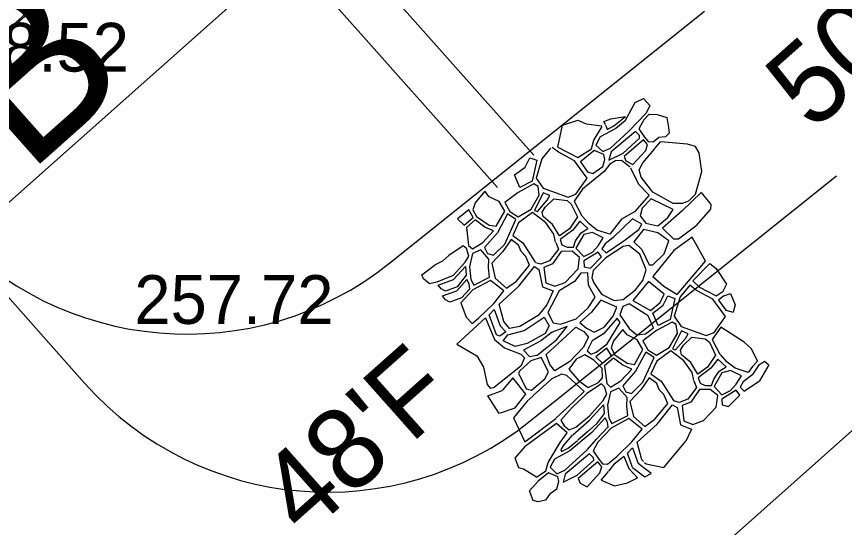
# Model space of a CAD drawing. Extents: x 49683 to 58852, y 49525 to 54803.
# Drawn here: x 55400.3 to 55451.3, y 53100.7 to 53132.1 of the extents above; entities that cross this region are included whole.
import ezdxf

# ---------------------------------------------------------------- set-up
doc = ezdxf.new("R2010")
doc.units = 0
for name, color, linetype in [('Level 11', 7, 'Continuous'), ('Level 13', 7, 'Continuous'), ('Level 15', 7, 'Continuous'), ('Level 18', 7, 'Continuous'), ('Level 25', 7, 'Continuous'), ('Level 32', 7, 'Continuous'), ('Level 33', 7, 'Continuous'), ('Level 48', 7, 'Continuous')]:
    doc.layers.add(name, color=color, linetype=linetype)

msp = doc.modelspace()

# ---------------------------------------------------------------- linework, layer by layer
at = {"layer": 'Level 11'}
msp.add_line((55223.521, 52979.087), (55416.975, 53146.156), dxfattribs=at)
at = {"layer": 'Level 13'}
msp.add_line((55456.917, 53171.479), (55307.435, 53038.607), dxfattribs=at)
at = {"layer": 'Level 15'}
for p, q in [((55413.981, 53144.019), (55432.128, 53123.603)), ((55411.739, 53142.026), (55429.886, 53121.61)), ((55388.385, 53121.267), (55404.292, 53135.407))]:
    msp.add_line(p, q, dxfattribs=at)
for points in [[(55437.74, 53125.732), (55438.374, 53126.848), (55438.882, 53127.095), (55439.265, 53126.671), (55439.046, 53126.197), (55437.984, 53125.083)], [(55439.23, 53126.139), (55438.895, 53125.786), (55438.593, 53125.238), (55438.949, 53124.725), (55439.161, 53124.445), (55439.474, 53124.423), (55439.811, 53124.696)], [(55439.23, 53126.139), (55439.716, 53126.117), (55440.313, 53125.931), (55440.412, 53125.314), (55440.453, 53124.966), (55440.243, 53124.733), (55439.811, 53124.696)], [(55433.608, 53124.097), (55433.883, 53125.456), (55434.845, 53125.765), (55435.339, 53125.538), (55436.314, 53125.412)], [(55437.74, 53125.732), (55437.166, 53125.246), (55436.21, 53124.731), (55435.952, 53124.228), (55436.368, 53123.837), (55436.846, 53124.045), (55437.984, 53125.083)], [(55436.54, 53125.476), (55436.491, 53125.573), (55436.434, 53125.691), (55436.862, 53125.848), (55437.766, 53125.981)], [(55436.54, 53125.447), (55436.602, 53125.319), (55436.651, 53125.197), (55437.056, 53125.406), (55437.766, 53125.981)], [(55437.726, 53125.956), (55437.657, 53125.896)], [(55433.608, 53124.097), (55434.836, 53123.455), (55435.682, 53124.007), (55435.817, 53124.534), (55436.333, 53125.371)], [(55433.152, 53124.033), (55432.618, 53123.391), (55432.262, 53122.202), (55432.69, 53121.578), (55434.233, 53121.016), (55434.711, 53121.201), (55435.41, 53122.194), (55434.64, 53123.259), (55433.636, 53123.797), (55433.264, 53124.08)], [(55439.566, 53123.988), (55439.922, 53124.434)], [(55441.47, 53120.717), (55441.674, 53120.792), (55442.086, 53121.211), (55442.475, 53122.594), (55442.315, 53123.749), (55442.074, 53124.147), (55441.597, 53124.291), (55439.922, 53124.434)], [(55441.47, 53120.717), (55441.291, 53120.631), (55440.703, 53120.631), (55439.444, 53121.322), (55438.731, 53122.245), (55438.616, 53122.696), (55438.848, 53123.137), (55439.55, 53123.972)], [(55438.059, 53122.862), (55437.519, 53123.274), (55437.164, 53123.262), (55436.808, 53123.053), (55436.465, 53122.612), (55435.116, 53121.507), (55434.6, 53120.772), (55435.077, 53119.876)], [(55438.085, 53122.836), (55438.573, 53121.815), (55439.224, 53121.143), (55438.32, 53120.114), (55437.532, 53119.661), (55436.806, 53118.747), (55436.009, 53118.998), (55435.527, 53119.376), (55435.103, 53119.85)], [(55441.268, 53120.177), (55442.435, 53121.311), (55443.025, 53120.566), (55443, 53120.274), (55442.106, 53119.265)], [(55433.46, 53118.253), (55433.36, 53118.749), (55432.859, 53119.446), (55432.051, 53120.083), (55431.18, 53119.432), (55430.824, 53118.66), (55431.449, 53118.207), (55432.211, 53117.017)], [(55441.268, 53120.177), (55440.04, 53119.108), (55440.732, 53118.458), (55441.026, 53118.458), (55442.106, 53119.265)], [(55427.156, 53116.201), (55427.893, 53117.016), (55428.117, 53117.396), (55427.972, 53117.854), (55427.771, 53118.032), (55426.888, 53117.439), (55426.525, 53117.094)], [(55433.475, 53118.227), (55433.637, 53117.821), (55433.099, 53117.093), (55432.561, 53116.892), (55432.238, 53116.989)], [(55427.156, 53116.201), (55426.141, 53115.779), (55425.708, 53115.695), (55425.325, 53115.985), (55425.224, 53116.234), (55426.079, 53116.868), (55426.525, 53117.094)], [(55427.169, 53115.944), (55427.915, 53116.748), (55427.948, 53116.222), (55427.402, 53115.507)], [(55441.926, 53115.874), (55442.969, 53116.936), (55443.348, 53116.635), (55443.999, 53115.674), (55443.765, 53115.207)], [(55427.402, 53115.507), (55426.682, 53115.235), (55426.416, 53115.382), (55426.235, 53115.614), (55427.169, 53115.944)], [(55427.661, 53114.832), (55428.181, 53115.385), (55428.148, 53115.686), (55428.003, 53115.943), (55427.381, 53115.252)], [(55428.319, 53113.235), (55428.727, 53113.564), (55429.655, 53114.47), (55430.282, 53115.253), (55429.456, 53115.9), (55428.371, 53115.307), (55427.624, 53114.518)], [(55441.926, 53115.874), (55442.319, 53115.481), (55443.348, 53114.944), (55443.785, 53115.229)], [(55427.661, 53114.832), (55426.951, 53114.564), (55426.685, 53114.71), (55426.504, 53114.943), (55427.381, 53115.252)], [(55443.832, 53114.956), (55443.507, 53114.686), (55443.947, 53114.074), (55444.392, 53113.938)], [(55443.832, 53114.956), (55444.234, 53115.087), (55444.515, 53114.387), (55444.392, 53113.938)], [(55427.624, 53114.518), (55427.959, 53113.64), (55428.319, 53113.235)], [(55429.156, 53113.599), (55427.385, 53111.979), (55428.605, 53111.249), (55429.02, 53110.557), (55429.261, 53109.497), (55429.437, 53109.257), (55429.713, 53109.328)], [(55429.156, 53113.599), (55429.7, 53112.262), (55430.321, 53111.746), (55431.332, 53111.347), (55431.543, 53111.137), (55431.321, 53110.62), (55429.713, 53109.328)], [(55443.646, 53113.022), (55443.112, 53112.26), (55443.588, 53111.365)], [(55445.601, 53110.593), (55445.91, 53110.928), (55445.537, 53111.677), (55445.089, 53112.094), (55443.646, 53113.022)], [(55441.971, 53109.742), (55441.872, 53110.237), (55441.37, 53110.935), (55440.563, 53111.571), (55439.692, 53110.921), (55439.336, 53110.148), (55439.96, 53109.696), (55440.723, 53108.506)], [(55445.601, 53110.593), (55445.318, 53110.236), (55444.52, 53110.487), (55444.038, 53110.864), (55443.615, 53111.339)], [(55445.61, 53110.104), (55446.022, 53110.723), (55446.323, 53110.934), (55446.592, 53110.702), (55446.028, 53109.716)], [(55430.96, 53108.04), (55431.63, 53108.895), (55430.834, 53109.902), (55430.185, 53109.12)], [(55433.489, 53107.408), (55434.18, 53108.044), (55435.221, 53109.061), (55434.149, 53110.043), (55433.836, 53110.132), (55433.233, 53109.841), (55432.094, 53108.802)], [(55445.61, 53110.104), (55445.023, 53109.648), (55444.834, 53109.333), (55445.086, 53109.081), (55446.028, 53109.716)], [(55441.986, 53109.715), (55442.149, 53109.309), (55441.61, 53108.581), (55441.073, 53108.38), (55440.749, 53108.477)], [(55430.96, 53108.04), (55429.992, 53107.704), (55429.299, 53108.785), (55430.185, 53109.12)], [(55432.077, 53108.785), (55431.706, 53108.466), (55430.871, 53107.436), (55431.58, 53105.966), (55433.471, 53107.39)], [(55434.519, 53106.395), (55435.554, 53107.297), (55436.426, 53108.236), (55436.459, 53107.711), (55435.956, 53107.051), (55435.43, 53106.57), (55434.84, 53106.056)], [(55438.871, 53104.742), (55438.782, 53104.847), (55438.498, 53105.932), (55439.712, 53107.04), (55440.672, 53108.232), (55440.946, 53108.064), (55441.166, 53107), (55441.83, 53106.737), (55441.495, 53106.005)], [(55435.431, 53105.484), (55435.977, 53106.113), (55436.693, 53106.873), (55436.66, 53107.175), (55436.515, 53107.432), (55435.698, 53106.526), (55434.975, 53105.939)], [(55432.29, 53103.792), (55432.865, 53104.167), (55433, 53104.694), (55433.749, 53105.908), (55434.178, 53106.508), (55433.517, 53107.096), (55431.622, 53105.682)], [(55434.494, 53106.37), (55433.981, 53105.773), (55433.785, 53105.479), (55433.834, 53105.356), (55434.238, 53105.565), (55434.821, 53106.038)], [(55434.95, 53105.914), (55434.348, 53105.406), (55433.392, 53104.89), (55433.134, 53104.388), (55433.55, 53103.996), (55434.028, 53104.205), (55435.405, 53105.459)], [(55438.934, 53104.683), (55439.043, 53104.598), (55440.141, 53104.369), (55441.495, 53106.005)], [(55432.29, 53103.792), (55431.498, 53104.285), (55431.195, 53104.358), (55430.973, 53104.954), (55431.622, 53105.682)], [(55438.205, 53104.375), (55437.886, 53105.257), (55438.192, 53105.584), (55438.556, 53104.633)], [(55435.412, 53103.19), (55436.197, 53104.048), (55436.308, 53104.428), (55436.063, 53104.722), (55434.861, 53103.691), (55434.983, 53103.422), (55435.412, 53103.19)], [(55436.748, 53104.147), (55437.138, 53104.635), (55437.675, 53105.067), (55437.977, 53104.326)], [(55437.089, 53103.246), (55437.896, 53103.435), (55438.518, 53103.736), (55437.977, 53104.326)], [(55438.205, 53104.375), (55438.953, 53103.807), (55439.356, 53104.002), (55438.556, 53104.633)], [(55433.133, 53102.782), (55433.549, 53103.065), (55433.672, 53103.506), (55433.612, 53103.812), (55433.024, 53104.057), (55432.401, 53103.542)], [(55436.282, 53103.596), (55436.733, 53104.132)], [(55433.133, 53102.782), (55432.834, 53102.376), (55432.389, 53102.27), (55432.085, 53102.342), (55431.863, 53102.939), (55432.401, 53103.542)], [(55436.282, 53103.596), (55437.089, 53103.246)]]:
    msp.add_lwpolyline(points, dxfattribs=at)
for points in [[(55438.379, 53125.064), (55436.883, 53123.813), (55436.747, 53123.31), (55437.618, 53123.74), (55438.636, 53124.66), (55438.623, 53124.819)], [(55438.88, 53124.562), (55437.679, 53123.532), (55437.801, 53123.262), (55438.229, 53123.03), (55439.014, 53123.889), (55439.125, 53124.269)], [(55434.995, 53123.198), (55435.435, 53122.586), (55435.754, 53122.488), (55436.367, 53122.905), (55436.49, 53123.347), (55436.429, 53123.653), (55435.841, 53123.897)], [(55431.871, 53123.452), (55432.3, 53123.293), (55432.016, 53122.006), (55431.269, 53121.625), (55430.939, 53122.397), (55431.589, 53122.876)], [(55432.127, 53121.847), (55431.158, 53121.319), (55430.336, 53120.693), (55430.642, 53120.142), (55431.169, 53119.812), (55431.953, 53120.278), (55432.457, 53121.149), (55432.384, 53121.688)], [(55430.336, 53120.154), (55429.981, 53120.754), (55429.369, 53121.047), (55429.1, 53121.39), (55428.511, 53120.679), (55428.376, 53120.25), (55428.596, 53119.834), (55429.367, 53119.308), (55429.808, 53119.235)], [(55432.702, 53121.296), (55432.161, 53120.193), (55432.345, 53120.132), (55432.946, 53120.831), (55433.118, 53121.125)], [(55434.807, 53119.804), (55434.317, 53119.068), (55433.716, 53118.639), (55433.275, 53119.349), (55432.7, 53119.826), (55432.639, 53120.108), (55432.823, 53120.414), (55433.351, 53120.917), (55434.171, 53120.808), (55434.428, 53120.6)], [(55440.703, 53120.253), (55439.36, 53120.923), (55438.792, 53120.335), (55438.666, 53119.873), (55439.033, 53119.422), (55439.767, 53119.255), (55440.377, 53119.78)], [(55428.12, 53120.234), (55427.427, 53119.696), (55427.839, 53119.306), (55428.387, 53119.765)], [(55428.521, 53119.631), (55427.973, 53119.15), (55428.106, 53118.055), (55428.341, 53117.843), (55428.978, 53118.235), (55429.649, 53118.95), (55429.102, 53119.184)], [(55430.51, 53119.991), (55429.883, 53118.828), (55429.089, 53117.922), (55429.279, 53117.553), (55429.636, 53117.442), (55430.33, 53118.136), (55431.024, 53119.656)], [(55434.949, 53119.553), (55434.518, 53118.997), (55433.741, 53118.408), (55433.856, 53118.083), (55434.171, 53117.936), (55434.559, 53117.947), (55434.696, 53118.336), (55435.033, 53118.819), (55435.453, 53119.092)], [(55438.781, 53119.358), (55438.204, 53119.683), (55436.985, 53118.527), (55436.512, 53118.159), (55436.323, 53117.844), (55436.574, 53117.592), (55437.667, 53118.328), (55438.591, 53119.022)], [(55440.449, 53118.342), (55439.767, 53118.835), (55438.875, 53119.033), (55438.276, 53118.266), (55438.779, 53117.805), (55439.229, 53116.85), (55439.46, 53116.85), (55440.143, 53117.533)], [(55436.397, 53118.526), (55435.736, 53118.851), (55435.2, 53118.714), (55434.717, 53117.874), (55435.199, 53117.37), (55435.734, 53117.633), (55436.081, 53118.022)], [(55441.882, 53118.568), (55440.741, 53117.746), (55439.453, 53116.14), (55440.126, 53115.54), (55440.946, 53115.039), (55442.688, 53117.075)], [(55430.721, 53118.415), (55430.206, 53117.677), (55429.535, 53116.962), (55429.746, 53116.035), (55430.449, 53115.421), (55431.064, 53115.857), (55431.859, 53116.83), (55431.625, 53117.377), (55431.335, 53117.668), (55431.19, 53118.058)], [(55437.981, 53118.056), (55437.635, 53117.982), (55436.563, 53117.288), (55435.786, 53116.51), (55435.691, 53116.059), (55435.816, 53115.744), (55436.298, 53115.052), (55437.064, 53114.664), (55437.631, 53114.728), (55438.388, 53115.317), (55438.84, 53115.894), (55439.04, 53116.556), (55438.663, 53117.521)], [(55428.854, 53117.776), (55428.34, 53117.552), (55428.161, 53116.725), (55428.238, 53115.955), (55428.427, 53115.609), (55429.4, 53116.09), (55429.334, 53116.671), (55429.357, 53117.207)], [(55433.816, 53117.684), (55433.278, 53116.914), (55432.751, 53116.702), (55432.855, 53115.754), (55433.413, 53115.533), (55434.056, 53115.777), (55434.848, 53116.61), (55434.943, 53117.316), (55434.48, 53117.695)], [(55436.081, 53117.644), (55435.199, 53117.097), (55435.219, 53116.741), (55435.607, 53116.647), (55436.301, 53117.34)], [(55432.161, 53116.744), (55432.434, 53116.576), (55432.655, 53115.511), (55433.318, 53115.249), (55432.927, 53114.395), (55432.389, 53113.73), (55431.271, 53113.054), (55430.628, 53112.938), (55430.27, 53113.359), (55429.987, 53114.444), (55431.2, 53115.552)], [(55435.027, 53116.347), (55434.626, 53115.84), (55433.687, 53115.26), (55432.979, 53113.921), (55433.326, 53113.278), (55433.758, 53113.205), (55434.739, 53113.533), (55435.477, 53114.208), (55435.9, 53114.862), (55435.5, 53115.599), (55435.459, 53116.358)], [(55439.183, 53115.821), (55438.214, 53114.656), (55439.316, 53114.045), (55439.904, 53114.535), (55440.15, 53115.05)], [(55443.922, 53113.682), (55443.151, 53114.747), (55442.147, 53115.285), (55441.731, 53115.603), (55441.13, 53114.88), (55440.773, 53113.691), (55441.201, 53113.067), (55442.744, 53112.505), (55443.222, 53112.689)], [(55440.383, 53114.94), (55440.811, 53114.781), (55440.528, 53113.495), (55439.78, 53113.114), (55439.45, 53113.885), (55440.1, 53114.364)], [(55436.258, 53114.672), (55435.667, 53113.934), (55434.96, 53113.311), (55435.36, 53112.954), (55435.845, 53112.701), (55436.456, 53113.018), (55437.005, 53113.693), (55437.227, 53114.252)], [(55439.486, 53112.967), (55439.168, 53113.726), (55438.005, 53114.447), (55437.613, 53114.3), (55437.416, 53113.785), (55437.991, 53112.94), (55438.469, 53112.537), (55439.008, 53112.611)], [(55429.681, 53114.096), (55430.059, 53113.106), (55430.396, 53112.727), (55430.027, 53112.463), (55429.816, 53112.547), (55429.375, 53113.769)], [(55432.758, 53113.636), (55433.063, 53113.099), (55432.83, 53112.635), (55431.713, 53112.022), (55430.985, 53111.821), (55430.227, 53112.178), (55430.522, 53112.537), (55431.524, 53112.823)], [(55437.248, 53113.566), (55436.409, 53112.616), (55435.727, 53112.179), (55435.413, 53111.553), (55435.648, 53111.363), (55435.972, 53111.487), (55436.632, 53111.99), (55437.449, 53113.298)], [(55434.169, 53113.068), (55433.263, 53112.709), (55432.556, 53112.171), (55431.491, 53111.611), (55431.849, 53111.211), (55432.334, 53111.296), (55433.515, 53112.245)], [(55434.707, 53113.016), (55435.202, 53112.753), (55435.496, 53112.395), (55435.158, 53111.763), (55434.335, 53110.897), (55433.428, 53110.327), (55433.102, 53110.717), (55432.892, 53111.328), (55433.863, 53112.235)], [(55438.847, 53111.643), (55438.493, 53112.243), (55437.88, 53112.536), (55437.611, 53112.879), (55437.022, 53112.167), (55436.887, 53111.738), (55437.107, 53111.322), (55437.878, 53110.796), (55438.319, 53110.723)], [(55440.638, 53113.335), (55439.67, 53112.808), (55438.848, 53112.182), (55439.154, 53111.631), (55439.68, 53111.301), (55440.465, 53111.767), (55440.968, 53112.637), (55440.895, 53113.176)], [(55441.213, 53112.785), (55440.673, 53111.681), (55440.857, 53111.62), (55441.458, 53112.319), (55441.63, 53112.614)], [(55443.319, 53111.292), (55442.828, 53110.557), (55442.227, 53110.127), (55441.787, 53110.837), (55441.212, 53111.315), (55441.151, 53111.596), (55441.335, 53111.903), (55441.862, 53112.406), (55442.683, 53112.296), (55442.94, 53112.088)], [(55436.631, 53111.722), (55435.938, 53111.185), (55436.351, 53110.794), (55436.899, 53111.253)], [(55439.022, 53111.479), (55438.395, 53110.316), (55437.601, 53109.41), (55437.79, 53109.042), (55438.148, 53108.931), (55438.841, 53109.624), (55439.536, 53111.144)], [(55432.586, 53111.148), (55431.933, 53110.937), (55431.268, 53110.335), (55431.184, 53110.188), (55431.646, 53109.219), (55431.983, 53109.135), (55432.796, 53109.842), (55433.038, 53110.274)], [(55436.35, 53109.901), (55436.328, 53110.482), (55435.826, 53110.984), (55435.268, 53111.318), (55434.742, 53111.038), (55434.273, 53110.435), (55434.897, 53109.72), (55435.478, 53109.296), (55436.115, 53109.621)], [(55437.033, 53111.119), (55436.485, 53110.638), (55436.618, 53109.543), (55436.852, 53109.331), (55437.489, 53109.723), (55438.16, 53110.439), (55437.613, 53110.673)], [(55443.461, 53111.042), (55443.03, 53110.485), (55442.252, 53109.896), (55442.368, 53109.571), (55442.682, 53109.425), (55443.071, 53109.435), (55443.208, 53109.824), (55443.544, 53110.307), (55443.964, 53110.581)], [(55444.908, 53110.015), (55444.247, 53110.34), (55443.712, 53110.202), (55443.228, 53109.362), (55443.71, 53108.859), (55444.246, 53109.122), (55444.593, 53109.511)], [(55439.232, 53109.904), (55438.718, 53109.166), (55438.047, 53108.45), (55438.258, 53107.523), (55438.961, 53106.909), (55439.576, 53107.346), (55440.37, 53108.319), (55440.136, 53108.866), (55439.846, 53109.156), (55439.701, 53109.547)], [(55436.283, 53109.521), (55435.399, 53108.928), (55434.493, 53108.066), (55433.788, 53107.295), (55434, 53106.948), (55434.302, 53106.692), (55434.715, 53106.86), (55435.554, 53107.565), (55436.404, 53108.504), (55436.628, 53108.884), (55436.483, 53109.342)], [(55437.366, 53109.265), (55436.852, 53109.041), (55436.672, 53108.214), (55436.749, 53107.443), (55436.939, 53107.097), (55437.911, 53107.579), (55437.845, 53108.159), (55437.868, 53108.696)], [(55442.328, 53109.172), (55441.789, 53108.402), (55441.262, 53108.191), (55441.367, 53107.243), (55441.925, 53107.022), (55442.568, 53107.265), (55443.359, 53108.099), (55443.455, 53108.805), (55442.992, 53109.184)], [(55444.592, 53109.133), (55443.71, 53108.586), (55443.731, 53108.229), (55444.119, 53108.135), (55444.813, 53108.829)], [(55438.793, 53106.742), (55437.967, 53107.389), (55436.883, 53106.795), (55436.077, 53105.945), (55435.775, 53105.397), (55436.132, 53104.884), (55436.344, 53104.605), (55436.657, 53104.583), (55437.238, 53105.053), (55438.167, 53105.959)], [(55435.561, 53105.224), (55434.065, 53103.972), (55433.93, 53103.47), (55434.8, 53103.899), (55435.818, 53104.82), (55435.806, 53104.979)]]:
    msp.add_lwpolyline(points, close=True, dxfattribs=at)
at = {"layer": 'Level 18'}
for p, q in [((55423.255, 53116.972), (55442.646, 53132.484)), ((55431.904, 53107.243), (55450.767, 53122.333)), ((55395.814, 53119.303), (55404.462, 53109.573))]:
    msp.add_line(p, q, dxfattribs=at)
for centre in [(55410.762, 53132.59), (55419.41, 53122.86)]:
    msp.add_arc(centre, 20, 221.6334, 308.6589, dxfattribs=at)
at = {"layer": 'Level 33'}
msp.add_line((54231.595, 52022.104), (55608.96, 53246.421), dxfattribs=at)

# ---------------------------------------------------------------- texts
at = {"layer": 'Level 25'}
msp.add_text("75' R/W FILE # 408-B", height=10, rotation=41.6333, dxfattribs=at).set_placement((55310.666, 53042.148))
at = {"layer": 'Level 32'}
for s, p in [('258.52', (55394.923, 53128.755)), ('257.72', (55407.52, 53113.22))]:
    msp.add_text(s, height=3, dxfattribs=at).set_placement(p)
at = {"layer": 'Level 48'}
for s, p in [("50'F", (55449.289, 53125.01)), ("48'F", (55418.012, 53099.989))]:
    msp.add_text(s, height=5, rotation=41.6334, dxfattribs=at).set_placement(p)

doc.saveas('drawing.dxf')
